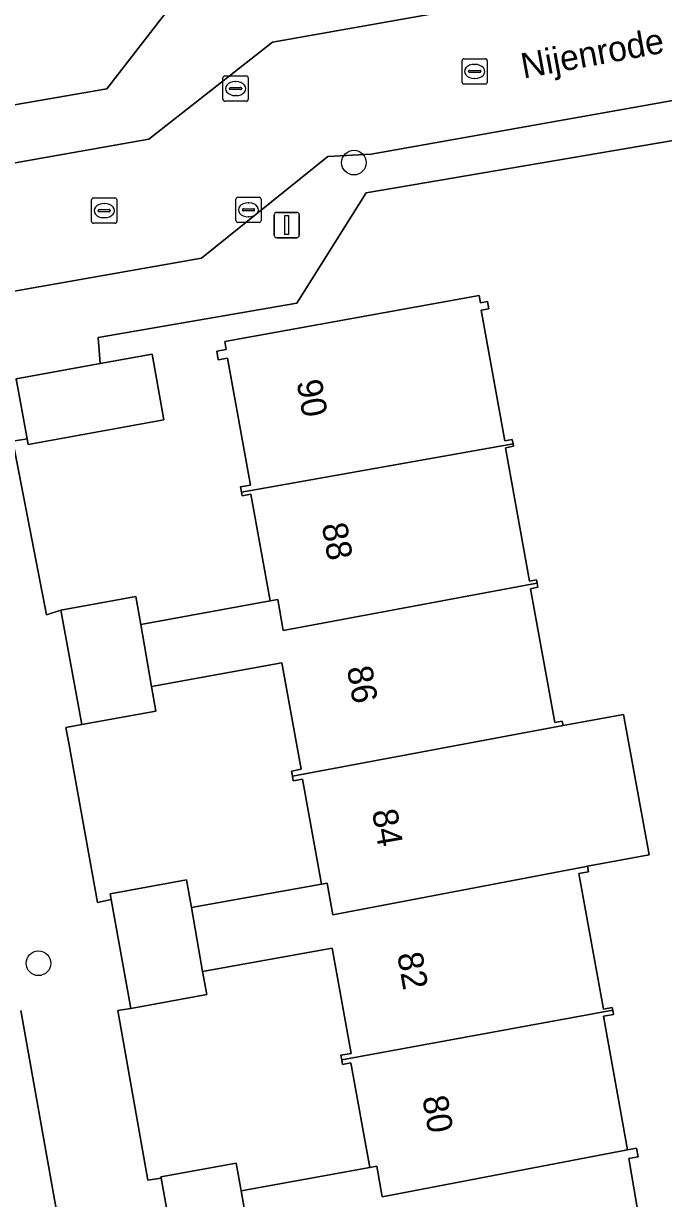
# Model space of a CAD drawing. Extents: x 157793 to 159380, y 380877 to 382313.
# Drawn here: x 158503.06 to 158528.42, y 381448 to 381494.58 of the extents above; entities that cross this region are included whole.
import ezdxf

# ---------------------------------------------------------------- set-up
doc = ezdxf.new("R2010")
doc.units = 0
for name, color, linetype in [('IMGEO_Boom', 7, 'Continuous'), ('IMGEO_Erf', 7, 'Continuous'), ('IMGEO_Kolk', 7, 'Continuous'), ('IMGEO_Lichtmast', 7, 'Continuous'), ('IMGEO_Openbare_ruimte_label', 7, 'Continuous'), ('IMGEO_Pand', 7, 'Continuous'), ('IMGEO_Pand_nummerreeks', 7, 'Continuous'), ('IMGEO_Rijbaan_lokaal_open', 7, 'Continuous'), ('IMGEO_Rioolput', 7, 'Continuous'), ('IMGEO_Voetpad_open', 7, 'Continuous')]:
    doc.layers.add(name, color=color, linetype=linetype)

msp = doc.modelspace()

# ---------------------------------------------------------------- linework, layer by layer
at = {"layer": 'IMGEO_Boom'}
for centre in [(158516.153, 381489.066), (158503.651, 381457.323)]:
    msp.add_circle(centre, 0.489, dxfattribs=at)
at = {"layer": 'IMGEO_Erf'}
for points in [[(158494.229, 381489.885), (158506.364, 381491.986), (158508.997, 381495.396), (158508.591, 381497.626), (158508.293, 381497.572), (158508.361, 381497.193), (158507.953, 381497.119), (158507.885, 381497.49), (158502.863, 381496.584)], [(158529.344, 381490.034), (158516.633, 381487.868), (158513.896, 381483.492), (158506.018, 381482.13), (158506.102, 381481.097), (158508.153, 381481.469), (158508.626, 381478.862), (158503.244, 381477.887), (158503.202, 381478.12), (158502.635, 381478.021), (158503.971, 381471.134), (158504.544, 381471.321), (158507.513, 381471.859), (158507.713, 381470.757), (158512.839, 381471.686), (158512.072, 381475.918), (158511.723, 381475.855), (158511.697, 381475.996), (158511.659, 381476.209), (158512.049, 381476.279), (158511.137, 381481.311), (158510.778, 381481.246), (158510.716, 381481.589), (158511.097, 381481.658), (158511.04, 381481.973), (158521.113, 381483.799), (158521.166, 381483.508), (158521.445, 381483.558), (158521.498, 381483.27), (158521.202, 381483.217), (158522.14, 381478.038), (158522.426, 381478.09), (158522.458, 381477.915), (158522.475, 381477.821), (158522.155, 381477.762), (158523.113, 381472.477), (158523.389, 381472.527), (158523.414, 381472.386), (158523.443, 381472.227), (158523.151, 381472.174), (158524.113, 381466.866), (158524.409, 381466.92), (158524.44, 381466.75), (158526.839, 381467.185), (158527.848, 381461.616), (158525.408, 381461.174), (158525.449, 381460.947), (158525.073, 381460.879), (158526.046, 381455.51), (158526.392, 381455.572), (158526.412, 381455.461), (158526.442, 381455.297), (158526.039, 381455.224), (158526.999, 381449.926), (158527.353, 381449.99), (158527.415, 381449.645), (158527.045, 381449.578), (158527.884, 381444.693)]]:
    msp.add_lwpolyline(points, dxfattribs=at)
for points in [[(158509.716, 381459.529), (158514.873, 381460.464), (158514.12, 381464.618), (158513.748, 381464.551), (158513.713, 381464.746), (158513.678, 381464.942), (158514.064, 381465.012), (158513.299, 381469.231), (158508.131, 381468.294), (158508.307, 381467.324), (158505.365, 381466.791), (158504.736, 381466.67), (158504.849, 381466.05), (158505.997, 381459.733), (158506.534, 381459.847), (158506.491, 381460.082), (158509.516, 381460.631)], [(158508.506, 381448.854), (158511.485, 381449.394), (158511.684, 381448.298), (158516.781, 381449.222), (158516.029, 381453.37), (158515.704, 381453.311), (158515.671, 381453.491), (158515.638, 381453.675), (158516.047, 381453.749), (158515.291, 381457.925), (158510.156, 381456.994), (158510.322, 381456.079), (158507.316, 381455.534), (158506.95, 381455.475), (158506.792, 381455.445), (158507.991, 381448.726), (158508.515, 381448.804)]]:
    msp.add_lwpolyline(points, close=True, dxfattribs=at)
at = {"layer": 'IMGEO_Kolk'}
for p, q in [((158520.514, 381493.179), (158521.366, 381493.179)), ((158520.439, 381492.253), (158520.439, 381493.105)), ((158520.698, 381492.673), (158520.698, 381492.685)), ((158520.741, 381492.722), (158521.139, 381492.722)), ((158520.927, 381492.959), (158520.952, 381492.959)), ((158521.182, 381492.685), (158521.182, 381492.673)), ((158521.44, 381493.105), (158521.44, 381492.253)), ((158521.136, 381492.636), (158520.738, 381492.636)), ((158520.95, 381492.399), (158520.925, 381492.399)), ((158521.366, 381492.179), (158520.514, 381492.179)), ((158505.757, 381486.736), (158505.757, 381487.588)), ((158505.832, 381487.662), (158506.684, 381487.662)), ((158506.758, 381487.588), (158506.758, 381486.736)), ((158506.016, 381487.156), (158506.016, 381487.168)), ((158506.454, 381487.119), (158506.056, 381487.119)), ((158506.059, 381487.205), (158506.457, 381487.205)), ((158506.245, 381487.442), (158506.27, 381487.442)), ((158506.5, 381487.168), (158506.5, 381487.156)), ((158506.684, 381486.662), (158505.832, 381486.662)), ((158506.268, 381486.882), (158506.243, 381486.882))]:
    msp.add_line(p, q, dxfattribs=at)
for points in [[(158520.514, 381493.179), (158521.366, 381493.179)], [(158520.439, 381492.253), (158520.439, 381493.105)], [(158521.44, 381493.105), (158521.44, 381492.253)], [(158521.366, 381492.179), (158520.514, 381492.179)], [(158505.757, 381486.736), (158505.757, 381487.588)], [(158505.832, 381487.662), (158506.684, 381487.662)], [(158506.758, 381487.588), (158506.758, 381486.736)], [(158506.684, 381486.662), (158505.832, 381486.662)]]:
    msp.add_lwpolyline(points, dxfattribs=at)
for centre, radius, start, end in [((158520.516, 381493.103), 0.0765, 91.552, 178.448), ((158520.516, 381493.103), 0.0765, 91.552, 178.448), ((158521.364, 381493.103), 0.0765, 1.552, 88.448), ((158521.364, 381493.103), 0.0765, 1.552, 88.448), ((158520.738, 381492.682), 0.0403, 85.8775, 175.7526), ((158520.735, 381492.672), 0.0366, 178.938, 274.7102), ((158521.139, 381492.679), 0.043, 264.8664, 352.4533), ((158521.143, 381492.684), 0.0386, 1.7309, 96.639), ((158520.516, 381492.255), 0.0765, 181.552, 268.448), ((158520.516, 381492.255), 0.0765, 181.552, 268.448), ((158521.364, 381492.255), 0.0765, 271.552, 358.448), ((158521.364, 381492.255), 0.0765, 271.552, 358.448), ((158505.834, 381487.586), 0.0765, 91.552, 178.448), ((158505.834, 381487.586), 0.0765, 91.552, 178.448), ((158506.682, 381487.586), 0.0765, 1.552, 88.448), ((158506.682, 381487.586), 0.0765, 1.552, 88.448), ((158506.056, 381487.165), 0.0403, 85.8775, 175.7526), ((158506.053, 381487.155), 0.0366, 178.938, 274.7102), ((158506.457, 381487.162), 0.043, 264.8664, 352.4533), ((158506.461, 381487.167), 0.0386, 1.7309, 96.639), ((158505.834, 381486.738), 0.0765, 181.552, 268.448), ((158505.834, 381486.738), 0.0765, 181.552, 268.448), ((158506.682, 381486.738), 0.0765, 271.552, 358.448), ((158506.682, 381486.738), 0.0765, 271.552, 358.448)]:
    msp.add_arc(centre, radius, start, end, dxfattribs=at)
for centre, major_axis, ratio, start_param, end_param in [((158520.926, 381492.679), (-0.387, 0.002), 0.722429, 4.712389, 7.853982), ((158520.951, 381492.679), (-0.39, 0.002), 0.717154, 1.570796, 4.712389), ((158506.244, 381487.162), (-0.387, 0.002), 0.722429, 4.712389, 7.853982), ((158506.269, 381487.162), (-0.39, 0.002), 0.717154, 1.570796, 4.712389)]:
    msp.add_ellipse(centre, major_axis=major_axis, ratio=ratio, start_param=start_param, end_param=end_param, dxfattribs=at)
at = {"layer": 'IMGEO_Lichtmast'}
for p, q in [((158513.096, 381487.089), (158513.886, 381487.089)), ((158513.886, 381487.089), (158513.096, 381487.089)), ((158512.996, 381486.189), (158512.996, 381486.989)), ((158512.996, 381486.989), (158512.996, 381486.189)), ((158513.986, 381486.989), (158513.986, 381486.189)), ((158513.986, 381486.189), (158513.986, 381486.989)), ((158513.886, 381486.089), (158513.096, 381486.089)), ((158513.096, 381486.089), (158513.886, 381486.089))]:
    msp.add_line(p, q, dxfattribs=at)
msp.add_lwpolyline([(158513.416, 381486.964), (158513.566, 381486.964), (158513.566, 381486.214), (158513.416, 381486.214), (158513.416, 381486.964)], dxfattribs=at)
for centre, start, end in [((158513.096, 381486.989), 90, 180), ((158513.096, 381486.989), 90, 180), ((158513.886, 381486.989), 0, 90), ((158513.886, 381486.989), 360, 90), ((158513.096, 381486.189), 180, 270), ((158513.096, 381486.189), 180, 270), ((158513.886, 381486.189), 270, 0), ((158513.886, 381486.189), 270, 0)]:
    msp.add_arc(centre, 0.1, start, end, dxfattribs=at)
at = {"layer": 'IMGEO_Pand'}
for points in [[(158522.458, 381477.915), (158522.426, 381478.09), (158522.14, 381478.038), (158521.202, 381483.217), (158521.498, 381483.27), (158521.445, 381483.558), (158521.166, 381483.508), (158521.113, 381483.799), (158511.04, 381481.973), (158511.097, 381481.658), (158510.716, 381481.589), (158510.778, 381481.246), (158511.137, 381481.311), (158512.049, 381476.279), (158511.659, 381476.209), (158511.697, 381475.996)], [(158506.102, 381481.097), (158502.772, 381480.494), (158503.202, 381478.12), (158503.244, 381477.887), (158508.626, 381478.862), (158508.153, 381481.469)], [(158522.155, 381477.762), (158522.475, 381477.821), (158522.458, 381477.915), (158511.697, 381475.996), (158511.723, 381475.855), (158512.072, 381475.918), (158512.839, 381471.686), (158513.135, 381471.74), (158513.348, 381470.518), (158523.189, 381472.346), (158523.414, 381472.386), (158523.389, 381472.527), (158523.113, 381472.477)], [(158524.44, 381466.75), (158524.409, 381466.92), (158524.113, 381466.866), (158523.151, 381472.174), (158523.443, 381472.227), (158523.414, 381472.386), (158523.189, 381472.346), (158513.348, 381470.518), (158513.135, 381471.74), (158512.839, 381471.686), (158507.713, 381470.757), (158508.131, 381468.294), (158513.299, 381469.231), (158514.064, 381465.012), (158513.678, 381464.942), (158513.713, 381464.746)], [(158507.513, 381471.859), (158504.544, 381471.321), (158505.365, 381466.791), (158508.307, 381467.324), (158508.131, 381468.294), (158507.713, 381470.757)], [(158524.44, 381466.75), (158513.713, 381464.746), (158513.748, 381464.551), (158514.12, 381464.618), (158514.873, 381460.464), (158515.098, 381460.505), (158515.318, 381459.246), (158525.219, 381461.139), (158525.408, 381461.174), (158527.848, 381461.616), (158526.839, 381467.185)], [(158526.412, 381455.461), (158526.392, 381455.572), (158526.046, 381455.51), (158525.073, 381460.879), (158525.449, 381460.947), (158525.408, 381461.174), (158525.219, 381461.139), (158515.318, 381459.246), (158515.098, 381460.505), (158514.873, 381460.464), (158509.716, 381459.529), (158510.156, 381456.994), (158515.291, 381457.925), (158516.047, 381453.749), (158515.638, 381453.675), (158515.671, 381453.491)], [(158506.534, 381459.847), (158507.316, 381455.534), (158510.322, 381456.079), (158510.156, 381456.994), (158509.716, 381459.529), (158509.516, 381460.631), (158506.491, 381460.082)], [(158526.412, 381455.461), (158515.671, 381453.491), (158515.704, 381453.311), (158516.029, 381453.37), (158516.781, 381449.222), (158517.061, 381449.273), (158517.273, 381448.057), (158526.999, 381449.926), (158526.039, 381455.224), (158526.442, 381455.297)], [(158526.999, 381449.926), (158517.273, 381448.057), (158517.061, 381449.273), (158516.781, 381449.222), (158511.684, 381448.298), (158512.139, 381445.769), (158517.204, 381446.687), (158517.904, 381442.826), (158517.527, 381442.758), (158517.587, 381442.424), (158517.967, 381442.493), (158518.014, 381442.238), (158522.934, 381443.13), (158528.003, 381444.049), (158527.951, 381444.33), (158528.355, 381444.403), (158528.273, 381444.772), (158527.884, 381444.693), (158527.045, 381449.578), (158527.415, 381449.645), (158527.353, 381449.99)], [(158511.684, 381448.298), (158511.485, 381449.394), (158508.506, 381448.854), (158508.515, 381448.804), (158509.321, 381444.353), (158512.298, 381444.892), (158512.139, 381445.769)]]:
    msp.add_lwpolyline(points, close=True, dxfattribs=at)
at = {"layer": 'IMGEO_Rijbaan_lokaal_open'}
for points in [[(158588.345, 381498.18), (158597.394, 381499.721), (158597.737, 381499.781), (158596.847, 381504.822), (158592.419, 381504.045), (158563.041, 381498.891), (158562.592, 381498.977), (158555.764, 381501.299), (158555.325, 381501.353), (158512.926, 381493.835), (158508.02, 381489.99), (158473.996, 381483.964), (158472.485, 381483.667)], [(158474.913, 381479.015), (158498.64, 381483.251), (158510.116, 381485.277), (158515.117, 381489.311), (158516.831, 381489.398), (158555.002, 381496.206), (158555.386, 381496.154), (158561.016, 381494.215), (158562.162, 381493.846), (158562.833, 381493.748), (158588.345, 381498.18)], [(158499.208, 381446.897), (158503.658, 381421.905), (158503.768, 381421.288), (158508.875, 381422.23), (158505.837, 381439.237), (158504.944, 381444.262), (158504.524, 381446.625), (158502.957, 381455.45)]]:
    msp.add_lwpolyline(points, dxfattribs=at)
at = {"layer": 'IMGEO_Rioolput'}
for p, q in [((158510.964, 381491.574), (158510.964, 381492.426)), ((158511.039, 381492.5), (158511.891, 381492.5)), ((158511.452, 381492.28), (158511.477, 381492.28)), ((158511.965, 381492.426), (158511.965, 381491.574)), ((158511.223, 381491.994), (158511.223, 381492.006)), ((158511.661, 381491.957), (158511.263, 381491.957)), ((158511.266, 381492.043), (158511.664, 381492.043)), ((158511.475, 381491.72), (158511.45, 381491.72)), ((158511.707, 381492.006), (158511.707, 381491.994)), ((158511.891, 381491.5), (158511.039, 381491.5)), ((158511.474, 381486.767), (158511.474, 381487.619)), ((158511.549, 381487.693), (158512.401, 381487.693)), ((158512.475, 381487.619), (158512.475, 381486.767)), ((158511.733, 381487.187), (158511.733, 381487.199)), ((158512.171, 381487.15), (158511.773, 381487.15)), ((158511.776, 381487.236), (158512.174, 381487.236)), ((158511.962, 381487.473), (158511.987, 381487.473)), ((158512.217, 381487.199), (158512.217, 381487.187)), ((158512.401, 381486.693), (158511.549, 381486.693)), ((158511.985, 381486.913), (158511.96, 381486.913))]:
    msp.add_line(p, q, dxfattribs=at)
for points in [[(158510.964, 381491.574), (158510.964, 381492.426)], [(158511.039, 381492.5), (158511.891, 381492.5)], [(158511.965, 381492.426), (158511.965, 381491.574)], [(158511.891, 381491.5), (158511.039, 381491.5)], [(158511.474, 381486.767), (158511.474, 381487.619)], [(158511.549, 381487.693), (158512.401, 381487.693)], [(158512.475, 381487.619), (158512.475, 381486.767)], [(158512.401, 381486.693), (158511.549, 381486.693)]]:
    msp.add_lwpolyline(points, dxfattribs=at)
for centre, radius, start, end in [((158511.041, 381492.424), 0.0765, 91.552, 178.448), ((158511.041, 381492.424), 0.0765, 91.552, 178.448), ((158511.889, 381492.424), 0.0765, 1.552, 88.448), ((158511.889, 381492.424), 0.0765, 1.552, 88.448), ((158511.263, 381492.003), 0.0403, 85.8775, 175.7526), ((158511.26, 381491.993), 0.0366, 178.938, 274.7102), ((158511.664, 381492), 0.043, 264.8664, 352.4533), ((158511.668, 381492.005), 0.0386, 1.7309, 96.639), ((158511.041, 381491.576), 0.0765, 181.552, 268.448), ((158511.041, 381491.576), 0.0765, 181.552, 268.448), ((158511.889, 381491.576), 0.0765, 271.552, 358.448), ((158511.889, 381491.576), 0.0765, 271.552, 358.448), ((158511.551, 381487.617), 0.0765, 91.552, 178.448), ((158511.551, 381487.617), 0.0765, 91.552, 178.448), ((158512.399, 381487.617), 0.0765, 1.552, 88.448), ((158512.399, 381487.617), 0.0765, 1.552, 88.448), ((158511.773, 381487.196), 0.0403, 85.8775, 175.7526), ((158511.77, 381487.186), 0.0366, 178.938, 274.7102), ((158512.174, 381487.193), 0.043, 264.8664, 352.4533), ((158512.178, 381487.198), 0.0386, 1.7309, 96.639), ((158511.551, 381486.769), 0.0765, 181.552, 268.448), ((158511.551, 381486.769), 0.0765, 181.552, 268.448), ((158512.399, 381486.769), 0.0765, 271.552, 358.448), ((158512.399, 381486.769), 0.0765, 271.552, 358.448)]:
    msp.add_arc(centre, radius, start, end, dxfattribs=at)
for centre, major_axis, ratio, start_param, end_param in [((158511.451, 381492), (-0.387, 0.002), 0.722429, 4.712389, 7.853982), ((158511.476, 381492), (-0.39, 0.002), 0.717154, 1.570796, 4.712389), ((158511.961, 381487.193), (-0.387, 0.002), 0.722429, 4.712389, 7.853982), ((158511.986, 381487.193), (-0.39, 0.002), 0.717154, 1.570796, 4.712389)]:
    msp.add_ellipse(centre, major_axis=major_axis, ratio=ratio, start_param=start_param, end_param=end_param, dxfattribs=at)
at = {"layer": 'IMGEO_Voetpad_open'}
for points in [[(158473.996, 381483.964), (158508.02, 381489.99), (158512.926, 381493.835), (158555.325, 381501.353), (158555.764, 381501.299), (158562.592, 381498.977), (158563.041, 381498.891), (158592.419, 381504.045), (158591.896, 381507.104), (158587.849, 381506.386), (158563.307, 381502.102), (158562.815, 381504.992), (158561.485, 381504.756), (158558.899, 381504.297), (158557.421, 381505.302), (158542.024, 381502.572), (158541.089, 381501.185), (158525.165, 381498.363), (158523.687, 381499.375), (158510.099, 381496.823), (158508.997, 381495.396), (158506.364, 381491.986), (158494.229, 381489.885)], [(158558.447, 381489.972), (158558.939, 381487.745), (158562.027, 381488.256), (158561.016, 381494.215), (158555.386, 381496.154), (158555.002, 381496.206), (158516.831, 381489.398), (158515.117, 381489.311), (158510.116, 381485.277), (158498.64, 381483.251), (158499.255, 381479.799), (158502.772, 381480.494), (158506.102, 381481.097), (158506.018, 381482.13), (158513.896, 381483.492), (158516.633, 381487.868)], [(158516.633, 381487.868), (158529.344, 381490.034), (158530.946, 381490.307), (158546.276, 381492.92), (158550.172, 381490.29), (158556.426, 381491.336)], [(158509.321, 381444.353), (158508.515, 381448.804), (158507.991, 381448.726), (158506.792, 381455.445), (158506.95, 381455.475), (158507.316, 381455.534), (158506.534, 381459.847), (158505.997, 381459.733), (158504.849, 381466.05), (158504.736, 381466.67), (158505.365, 381466.791), (158504.544, 381471.321), (158503.971, 381471.134), (158502.635, 381478.021), (158503.202, 381478.12), (158502.772, 381480.494)], [(158502.957, 381455.45), (158504.524, 381446.625)]]:
    msp.add_lwpolyline(points, dxfattribs=at)

# ---------------------------------------------------------------- texts
at = {"layer": 'IMGEO_Openbare_ruimte_label'}
msp.add_text('Nijenrode', height=1, rotation=10.4227, dxfattribs=at).set_placement((158522.873, 381492.395))
at = {"layer": 'IMGEO_Pand_nummerreeks'}
for s, rotation, p in [('90', 279.9547, (158513.878, 381480.381)), ('88', 279.9521, (158514.875, 381474.705)), ('86', 279.9547, (158515.87, 381469.031)), ('84', 279.9521, (158516.866, 381463.355)), ('82', 279.9547, (158517.863, 381457.681)), ('80', 279.9547, (158518.86, 381451.999))]:
    msp.add_text(s, height=1, rotation=rotation, dxfattribs=at).set_placement(p)

doc.saveas('drawing.dxf')
